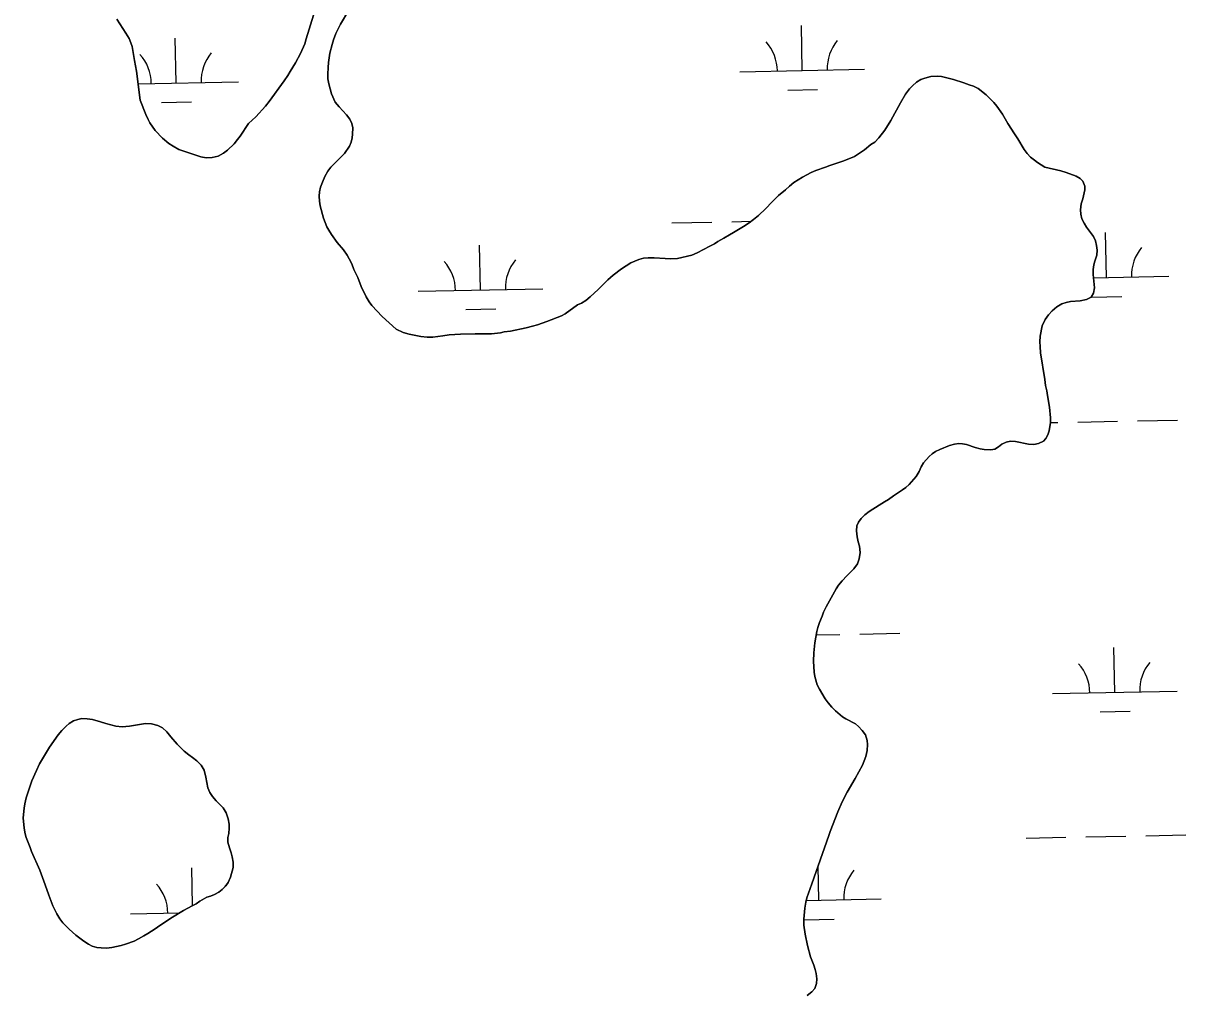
# Model space of a CAD drawing. Extents: x 3989314 to 4027622, y 243956 to 270014.
# Drawn here: x 4000751 to 4001683, y 253597 to 254375 of the extents above; entities that cross this region are included whole.
import ezdxf

# ---------------------------------------------------------------- set-up
doc = ezdxf.new("R2010")
doc.units = 0
doc.layers.add('V-RIVR-EDGE', color=7, linetype='Continuous')
doc.layers.add('V-WETL-SWMP', color=7, linetype='Continuous')

msp = doc.modelspace()

# ---------------------------------------------------------------- linework, layer by layer
at = {"layer": 'V-RIVR-EDGE'}
for points in [[(4000826.51, 254378.67), (4000828.79, 254374.81), (4000833.74, 254367.47), (4000836.28, 254363.09), (4000837.79, 254359.75), (4000838.8, 254356.79), (4000840.52, 254345.5), (4000842.13, 254336.9), (4000845.31, 254313.8), (4000849.72, 254302.23), (4000851.49, 254298.11), (4000852.89, 254295.41), (4000857.2, 254289.36), (4000863.19, 254283.29), (4000868.29, 254279.02), (4000871.61, 254276.82), (4000876.08, 254274.23), (4000889.77, 254269.52), (4000893.87, 254268.34), (4000897.96, 254267.55), (4000902.96, 254267.64), (4000907.59, 254268.77), (4000912.09, 254271.17), (4000915.31, 254273.72), (4000920.47, 254278.55), (4000923.32, 254282.13), (4000925.39, 254284.93), (4000931.99, 254294.89), (4000937.93, 254300.24), (4000945.55, 254308.91), (4000948.52, 254312.6), (4000960.56, 254329.19), (4000963.41, 254333.41), (4000965.35, 254336.73), (4000969.75, 254343.62), (4000973.65, 254351.16), (4000977.29, 254358.96), (4000978.35, 254362.93), (4000984.24, 254381.87)], [(4001012.35, 254385.78), (4001005.73, 254374.67), (4001004.05, 254371.48), (4001001.96, 254367.13), (4001000.14, 254362.14), (4000998.96, 254358.3), (4000997.25, 254351.39), (4000996.04, 254343.96), (4000995.76, 254339.99), (4000995.47, 254334.61), (4000995.7, 254330.89), (4000996.31, 254326.91), (4000998.57, 254318.69), (4001001.6, 254312), (4001004.65, 254308.26), (4001010.51, 254301.81), (4001013.18, 254298.33), (4001014.95, 254294.86), (4001015.7, 254291.39), (4001015.41, 254286.52), (4001015.01, 254283.45), (4001014.21, 254279.99), (4001012.91, 254276.92), (4001009.03, 254271.05), (4001000.89, 254263.02), (4000998.05, 254259.84)], [(4001473.97, 254331.33), (4001478.98, 254332.58), (4001484.49, 254333.05), (4001487.57, 254332.65), (4001497.17, 254330.28), (4001505.36, 254327.66), (4001509.71, 254326.09), (4001513.03, 254324.79), (4001516.87, 254322.97), (4001523.25, 254317.92), (4001529.36, 254311.86), (4001531.9, 254308.89), (4001536.35, 254302.58), (4001540.66, 254294.86), (4001545.86, 254286.75), (4001548.66, 254282.75), (4001553.73, 254274.13), (4001556.02, 254270.91), (4001558.82, 254267.94), (4001561.88, 254265.48), (4001564.43, 254263.67), (4001570.31, 254260.04), (4001583.11, 254257.01), (4001587.46, 254255.7), (4001595.39, 254252.83), (4001598.45, 254251.01), (4001600.62, 254248.82), (4001602.26, 254244.83), (4001602.24, 254241.75), (4001600.65, 254234.58), (4001599.47, 254230.49), (4001598.93, 254225.88), (4001599.16, 254222.41), (4001600.03, 254218.43), (4001601.68, 254214.96), (4001603.58, 254211.87), (4001609.18, 254204.27), (4001610.82, 254200.79), (4001611.69, 254197.2), (4001612.18, 254193.35), (4001612.03, 254189.5), (4001610.2, 254184.51), (4001609.54, 254181.57), (4001609, 254177.98), (4001608.97, 254173.88), (4001610.06, 254163.23), (4001609.39, 254158.88), (4001607.31, 254155.81), (4001603.71, 254153.91), (4001598.45, 254152.92), (4001590.88, 254152.2), (4001587.41, 254151.33), (4001583.94, 254150.33), (4001579.95, 254148.04), (4001576.21, 254144.86), (4001573.12, 254141.55), (4001570.4, 254137.85), (4001568.06, 254132.74), (4001566.59, 254124.54), (4001566.31, 254119.8), (4001566.41, 254116.08), (4001566.89, 254111.2), (4001570.21, 254089.77), (4001570.82, 254084.89), (4001571.82, 254080.65), (4001572.31, 254076.8), (4001573.91, 254067.43), (4001574.75, 254059.09), (4001574.73, 254055.12), (4001573.66, 254048.46), (4001572.74, 254045.39), (4001571.18, 254042.45), (4001569.24, 254040.15), (4001565.25, 254038.51), (4001561.53, 254037.51), (4001557.17, 254037.79), (4001546.8, 254039.91), (4001542.83, 254040.2), (4001539.36, 254039.58), (4001535.89, 254037.81), (4001533.06, 254035.77), (4001530.22, 254034), (4001527.01, 254033.25), (4001521.76, 254033.54), (4001518.3, 254034.2), (4001514.33, 254035.25), (4001507.42, 254037.48), (4001504.35, 254038.14), (4001501.27, 254038.42), (4001497.81, 254037.8), (4001493.95, 254036.8), (4001485.98, 254033.52), (4001482.64, 254031.88), (4001480.06, 254030.22), (4001477.48, 254027.93), (4001473.09, 254022.96), (4001471.27, 254019.64), (4001469.58, 254016.06), (4001467.12, 254011.97), (4001461.56, 254005.6), (4001458.86, 254003.18)], [(4000998.05, 254259.84), (4000995.6, 254256.65), (4000993.26, 254252.43), (4000991.31, 254247.96), (4000989.74, 254243.86), (4000988.82, 254240.28), (4000988.54, 254236.82), (4000988.9, 254232.58), (4000989.39, 254228.99), (4000992.01, 254219.1), (4000994.92, 254212.03), (4000996.31, 254209.33), (4000998.47, 254205.85), (4001003.04, 254199.67), (4001008.13, 254193.61), (4001011.05, 254189.36), (4001012.7, 254186.4), (4001014.72, 254182.41), (4001016.49, 254178.04), (4001019.52, 254171.48), (4001022.43, 254164.28), (4001026.35, 254155.92), (4001028.76, 254152.06), (4001030.92, 254148.96), (4001039.06, 254140.19), (4001050.41, 254130.12), (4001056.03, 254127.39), (4001060.77, 254126.07), (4001070.25, 254124.21), (4001075.12, 254123.8), (4001079.73, 254123.77), (4001087.81, 254124.61), (4001092.95, 254125.61), (4001101.93, 254126.06), (4001113.73, 254126.24), (4001118.35, 254126.46), (4001122.83, 254126.3), (4001126.68, 254126.41), (4001133.87, 254127.26), (4001136.95, 254127.88), (4001141.95, 254128.49), (4001154.53, 254131.23), (4001159.67, 254132.48), (4001163.53, 254133.6), (4001171.23, 254136.12), (4001182.93, 254140.65), (4001185.76, 254142.3), (4001195.81, 254149.67), (4001199.03, 254150.93), (4001202.5, 254153.09), (4001205.73, 254156.02), (4001212.18, 254162.01), (4001219.92, 254169.65), (4001224.18, 254173.46), (4001230.88, 254178.55), (4001238.35, 254183.37), (4001244.78, 254185.9), (4001248.63, 254186.89), (4001252.35, 254187.38), (4001257.1, 254187.35), (4001265.94, 254186.65), (4001270.55, 254186.49), (4001275.81, 254186.85), (4001287.24, 254189.33), (4001291.61, 254191.23), (4001301.78, 254196.68), (4001305.51, 254198.45), (4001308.21, 254200.35), (4001313.1, 254203.01), (4001317.48, 254205.8), (4001320.83, 254207.58), (4001328.81, 254212.4), (4001333.31, 254215.44), (4001336.67, 254217.99), (4001340.66, 254221.29), (4001346.73, 254226.9), (4001351.38, 254231.99), (4001356.8, 254237.34), (4001362.34, 254241.92), (4001365.56, 254244.85), (4001369.17, 254247.65), (4001376.12, 254251.96), (4001382.95, 254255.76), (4001386.81, 254257.4), (4001394.39, 254259.92), (4001397.86, 254261.43), (4001409.29, 254265.08), (4001417.78, 254268.48), (4001425.64, 254273.82), (4001430.79, 254278.02), (4001434.01, 254280.05), (4001437.24, 254283.36), (4001442.02, 254289.74), (4001446.82, 254297.27), (4001454.48, 254311.45), (4001458.62, 254318.48), (4001461.86, 254322.69), (4001464.18, 254325.24), (4001467.28, 254328.17), (4001470.76, 254330.32), (4001473.97, 254331.33)], [(4001458.86, 254003.18), (4001456.28, 254001.27), (4001448.94, 253996.32), (4001445.08, 253993.53), (4001441.73, 253991.75), (4001437.48, 253989.09), (4001429.49, 253983.76), (4001426.02, 253981.09), (4001423.05, 253978.29), (4001420.98, 253975.35), (4001419.67, 253972.28), (4001419.26, 253968.44), (4001419.75, 253963.69), (4001420.62, 253959.58), (4001421.62, 253955.98), (4001422.23, 253950.98), (4001421.55, 253945.98), (4001419.99, 253941.89), (4001417.27, 253937.8), (4001411.46, 253932.2), (4001407.84, 253928.38), (4001405, 253924.81), (4001402.93, 253921.87), (4001394.88, 253907.44), (4001392.94, 253903.22), (4001391.76, 253899.89), (4001389.67, 253894.78), (4001388.37, 253890.94), (4001387.58, 253887.61), (4001385.98, 253878.65), (4001385.03, 253870.7), (4001384.72, 253863.78), (4001385.44, 253855.18), (4001385.93, 253851.72), (4001387.81, 253845.04), (4001389.71, 253841.31), (4001394.27, 253833.71), (4001396.69, 253830.36), (4001399.48, 253827.14), (4001402.42, 253824.17), (4001408.15, 253819.39), (4001410.71, 253817.71), (4001418.5, 253813.55), (4001420.92, 253811.48), (4001423.98, 253808.39), (4001426.65, 253804.78), (4001427.77, 253800.28), (4001428.14, 253797.08), (4001427.98, 253792.33), (4001426.79, 253787.34), (4001424.18, 253780.56), (4001418.34, 253769.7), (4001411.73, 253758.97), (4001407.83, 253751.05), (4001404.45, 253743.12), (4001398.32, 253727.39), (4001397.27, 253724.06), (4001383.55, 253685.43), (4001379.63, 253674.05), (4001378.71, 253670.59), (4001377.78, 253665.98), (4001377.21, 253657.14), (4001377.18, 253652.26), (4001378.16, 253645.08), (4001380.02, 253635.83), (4001382.52, 253626.84), (4001385.04, 253620.03), (4001386.17, 253616.56), (4001386.92, 253613.48), (4001387.41, 253609.24), (4001387.38, 253605.4), (4001385.82, 253601.56), (4001383.62, 253598.75), (4001379.89, 253595.96)], [(4000752.19, 253729.9), (4000753.06, 253725.52), (4000753.94, 253722.43), (4000756.97, 253714.45), (4000757.98, 253711.36), (4000764.82, 253696.41), (4000769.11, 253684.69), (4000771.89, 253676.19), (4000775.17, 253667.81), (4000778.47, 253661.24), (4000780.75, 253657.37), (4000783.3, 253654.14), (4000788.41, 253649.09), (4000793.65, 253644.3), (4000800.04, 253639.38), (4000803.75, 253636.91), (4000806.82, 253635.48), (4000810.54, 253634.43), (4000813.88, 253634.02), (4000818.12, 253633.86), (4000822.37, 253634.35), (4000829.96, 253635.97), (4000833.56, 253636.98), (4000840.26, 253639.5), (4000843.87, 253641.28), (4000848, 253643.56), (4000851.35, 253645.6), (4000857.16, 253649.41), (4000860.9, 253652.08), (4000871.1, 253658.57), (4000880, 253663.91), (4000886.83, 253667.72), (4000890.05, 253669.24), (4000892.9, 253671.41), (4000898.7, 253674.58), (4000901.66, 253675.46), (4000904.88, 253676.85), (4000908.36, 253678.76), (4000910.95, 253680.92), (4000913.79, 253683.73), (4000915.74, 253686.55), (4000917.56, 253690.77), (4000919.67, 253698.34), (4000919.7, 253702.84), (4000918.96, 253707.08), (4000918.08, 253710.3), (4000916.69, 253714.17), (4000915.56, 253718.8), (4000915.46, 253722.53), (4000916.25, 253725.61), (4000916.54, 253729.97), (4000916.43, 253733.18), (4000915.82, 253737.56), (4000914.05, 253742.2), (4000911.63, 253746.2), (4000909.34, 253748.78), (4000906.15, 253752.01), (4000903.21, 253755.5), (4000901.05, 253758.47), (4000899.41, 253762.46), (4000897.92, 253770.96), (4000896.54, 253776.49), (4000894, 253780.49), (4000890.55, 253783.85), (4000887.23, 253786.7), (4000884.29, 253788.78), (4000880.58, 253791.76), (4000874.84, 253797.45), (4000869.73, 253803.27), (4000866.68, 253807.27), (4000862.97, 253810.5), (4000859.26, 253812.33), (4000854.25, 253813.65), (4000849.38, 253813.81), (4000836.51, 253811.84), (4000830.73, 253811.36), (4000825.72, 253811.65), (4000817.76, 253813.89), (4000813.41, 253815.33), (4000806.86, 253817.04), (4000802.76, 253817.71), (4000798.39, 253817.87), (4000795.3, 253817.25), (4000791.82, 253815.99), (4000788.34, 253813.95), (4000785.76, 253811.65), (4000782.52, 253808.34), (4000779.41, 253804.76), (4000772.54, 253794.91), (4000768.38, 253788.26), (4000764.48, 253781.6), (4000762.01, 253776.22), (4000758.48, 253767.89), (4000753.9, 253754.3), (4000752.71, 253749.43), (4000752.17, 253745.96), (4000751.48, 253738.38), (4000752.19, 253729.9)]]:
    msp.add_lwpolyline(points, dxfattribs=at)
at = {"layer": 'V-WETL-SWMP'}
for p, q in [((4001375.86, 254337.49), (4001375.14, 254373.49)), ((4000874.05, 254327.49), (4000873.34, 254363.48)), ((4001325.87, 254336.5), (4001425.85, 254338.49)), ((4000843.51, 254326.88), (4000924.04, 254328.49)), ((4001364.17, 254321.83), (4001388.17, 254322.3)), ((4000862.36, 254311.83), (4000886.36, 254312.3)), ((4001271.43, 254215.32), (4001303.42, 254215.95)), ((4001319.42, 254216.27), (4001334.81, 254216.58)), ((4001619.69, 254171.51), (4001618.97, 254207.5)), ((4001117.88, 254161.5), (4001117.16, 254197.5)), ((4001609.24, 254171.3), (4001669.68, 254172.5)), ((4001067.89, 254160.51), (4001167.87, 254162.5)), ((4001608, 254155.84), (4001631.99, 254156.32)), ((4001106.19, 254145.84), (4001130.19, 254146.32)), ((4001574.73, 254055.15), (4001580.59, 254055.27)), ((4001596.59, 254055.59), (4001628.58, 254056.23)), ((4001644.58, 254056.55), (4001676.57, 254057.18)), ((4001387.09, 253884.88), (4001406.03, 253885.26)), ((4001422.03, 253885.58), (4001454.02, 253886.21)), ((4001626.32, 253838.9), (4001625.6, 253874.89)), ((4001576.33, 253837.9), (4001676.31, 253839.89)), ((4001614.63, 253823.23), (4001638.62, 253823.71)), ((4001555.22, 253722.02), (4001587.22, 253722.66)), ((4001603.21, 253722.98), (4001635.21, 253723.62)), ((4001651.2, 253723.94), (4001683.2, 253724.57)), ((4000887.2, 253667.89), (4000886.59, 253698.27)), ((4001389.12, 253672.27), (4001388.57, 253699.58)), ((4001379.1, 253672.08), (4001439.11, 253673.27)), ((4000837.32, 253661.28), (4000876.92, 253662.07)), ((4001377.43, 253656.61), (4001401.42, 253657.09))]:
    msp.add_line(p, q, dxfattribs=at)
for points in [[(4000984.24, 254381.87), (4000978.35, 254362.93), (4000977.29, 254358.96), (4000973.65, 254351.16), (4000969.75, 254343.62), (4000965.35, 254336.73), (4000963.41, 254333.41), (4000960.56, 254329.19), (4000948.52, 254312.6), (4000945.55, 254308.91), (4000937.93, 254300.24), (4000931.99, 254294.89), (4000925.39, 254284.93), (4000923.32, 254282.13), (4000920.47, 254278.55), (4000915.31, 254273.72), (4000912.09, 254271.17), (4000907.59, 254268.77), (4000902.96, 254267.64), (4000897.96, 254267.55), (4000893.87, 254268.34), (4000889.77, 254269.52), (4000876.08, 254274.23), (4000871.61, 254276.82), (4000868.29, 254279.03), (4000863.19, 254283.29), (4000857.2, 254289.36), (4000852.89, 254295.41), (4000851.49, 254298.11), (4000849.72, 254302.23), (4000845.31, 254313.8), (4000842.13, 254336.9), (4000840.52, 254345.5), (4000838.8, 254356.79), (4000837.79, 254359.75), (4000836.28, 254363.09), (4000833.74, 254367.47), (4000828.79, 254374.81), (4000826.51, 254378.67)], [(4000998.05, 254259.84), (4001000.9, 254263.02), (4001009.03, 254271.05), (4001012.91, 254276.92), (4001014.21, 254279.99), (4001015.01, 254283.45), (4001015.41, 254286.52), (4001015.7, 254291.39), (4001014.95, 254294.86), (4001013.18, 254298.33), (4001010.51, 254301.81), (4001004.66, 254308.26), (4001001.6, 254312), (4000998.57, 254318.69), (4000996.31, 254326.91), (4000995.7, 254330.89), (4000995.47, 254334.61), (4000995.76, 254339.99), (4000996.04, 254343.96), (4000997.25, 254351.39), (4000998.96, 254358.3), (4001000.14, 254362.14), (4001001.96, 254367.13), (4001004.04, 254371.48), (4001005.73, 254374.67), (4001012.35, 254385.78)], [(4001458.86, 254003.18), (4001461.56, 254005.6), (4001467.12, 254011.97), (4001469.58, 254016.06), (4001471.27, 254019.64), (4001473.09, 254022.96), (4001477.48, 254027.93), (4001480.06, 254030.22), (4001482.64, 254031.87), (4001485.98, 254033.52), (4001493.95, 254036.8), (4001497.81, 254037.8), (4001501.27, 254038.42), (4001504.35, 254038.14), (4001507.42, 254037.48), (4001514.33, 254035.26), (4001518.3, 254034.2), (4001521.76, 254033.54), (4001527.01, 254033.25), (4001530.22, 254034), (4001533.06, 254035.77), (4001535.89, 254037.81), (4001539.36, 254039.58), (4001542.83, 254040.2), (4001546.8, 254039.91), (4001557.17, 254037.79), (4001561.53, 254037.51), (4001565.26, 254038.51), (4001569.24, 254040.15), (4001571.18, 254042.45), (4001572.74, 254045.39), (4001573.66, 254048.46), (4001574.73, 254055.12), (4001574.75, 254059.09), (4001573.91, 254067.43), (4001572.3, 254076.8), (4001571.82, 254080.65), (4001570.82, 254084.89), (4001570.21, 254089.77), (4001566.89, 254111.2), (4001566.41, 254116.08), (4001566.31, 254119.8), (4001566.59, 254124.54), (4001568.06, 254132.73), (4001570.4, 254137.85), (4001573.12, 254141.55), (4001576.21, 254144.86), (4001579.95, 254148.04), (4001583.94, 254150.32), (4001587.41, 254151.33), (4001590.88, 254152.2), (4001598.45, 254152.92), (4001603.71, 254153.91), (4001607.32, 254155.81), (4001609.39, 254158.88), (4001610.06, 254163.23), (4001608.97, 254173.88), (4001609, 254177.98), (4001609.54, 254181.57), (4001610.2, 254184.51), (4001612.03, 254189.5), (4001612.18, 254193.35), (4001611.69, 254197.2), (4001610.82, 254200.79), (4001609.17, 254204.27), (4001603.58, 254211.87), (4001601.68, 254214.96), (4001600.04, 254218.43), (4001599.16, 254222.41), (4001598.93, 254225.88), (4001599.47, 254230.49), (4001600.65, 254234.58), (4001602.24, 254241.75), (4001602.26, 254244.83), (4001600.62, 254248.82), (4001598.45, 254251.01), (4001595.39, 254252.83), (4001587.46, 254255.7), (4001583.11, 254257.01), (4001570.31, 254260.04), (4001564.43, 254263.67), (4001561.88, 254265.48), (4001558.82, 254267.94), (4001556.02, 254270.91), (4001553.73, 254274.13), (4001548.66, 254282.75), (4001545.86, 254286.75), (4001540.66, 254294.86), (4001536.35, 254302.58), (4001531.9, 254308.89), (4001529.36, 254311.86), (4001523.25, 254317.92), (4001516.87, 254322.97), (4001513.03, 254324.79), (4001509.71, 254326.09), (4001505.36, 254327.66), (4001497.17, 254330.28), (4001487.57, 254332.65), (4001484.49, 254333.05), (4001478.98, 254332.58), (4001473.97, 254331.33)], [(4001473.97, 254331.33), (4001470.76, 254330.32), (4001467.28, 254328.17), (4001464.18, 254325.24), (4001461.86, 254322.69), (4001458.62, 254318.48), (4001454.48, 254311.45), (4001446.82, 254297.27), (4001442.02, 254289.74), (4001437.24, 254283.36), (4001434.01, 254280.05), (4001430.79, 254278.02), (4001425.63, 254273.82), (4001417.78, 254268.48), (4001409.29, 254265.08), (4001397.86, 254261.43), (4001394.39, 254259.92), (4001386.8, 254257.4), (4001382.95, 254255.76), (4001376.12, 254251.96), (4001369.17, 254247.65), (4001365.56, 254244.85), (4001362.34, 254241.92), (4001356.8, 254237.34), (4001351.38, 254231.99), (4001346.73, 254226.9), (4001340.66, 254221.29), (4001336.67, 254217.99), (4001333.31, 254215.44), (4001328.81, 254212.4), (4001320.83, 254207.58), (4001317.48, 254205.8), (4001313.1, 254203.01), (4001308.21, 254200.35), (4001305.51, 254198.45), (4001301.78, 254196.68), (4001291.61, 254191.23), (4001287.24, 254189.33), (4001275.81, 254186.84), (4001270.55, 254186.49), (4001265.94, 254186.65), (4001257.1, 254187.35), (4001252.35, 254187.38), (4001248.63, 254186.9), (4001244.78, 254185.9), (4001238.35, 254183.37), (4001230.88, 254178.55), (4001224.18, 254173.46), (4001219.92, 254169.65), (4001212.18, 254162), (4001205.73, 254156.02), (4001202.5, 254153.09), (4001199.03, 254150.93), (4001195.81, 254149.67), (4001185.76, 254142.3), (4001182.93, 254140.65), (4001171.23, 254136.12), (4001163.52, 254133.6), (4001159.67, 254132.47), (4001154.53, 254131.23), (4001141.95, 254128.49), (4001136.95, 254127.88), (4001133.86, 254127.26), (4001126.68, 254126.41), (4001122.83, 254126.3), (4001118.34, 254126.46), (4001113.73, 254126.24), (4001101.93, 254126.06), (4001092.95, 254125.61), (4001087.81, 254124.61), (4001079.73, 254123.77), (4001075.12, 254123.8), (4001070.25, 254124.22), (4001060.77, 254126.07), (4001056.03, 254127.39), (4001050.41, 254130.12), (4001039.06, 254140.19), (4001030.92, 254148.96), (4001028.76, 254152.06), (4001026.35, 254155.92), (4001022.43, 254164.28), (4001019.52, 254171.48), (4001016.49, 254178.04), (4001014.73, 254182.41), (4001012.7, 254186.4), (4001011.05, 254189.36), (4001008.13, 254193.61), (4001003.04, 254199.67), (4000998.47, 254205.85), (4000996.31, 254209.33), (4000994.92, 254212.03), (4000992.02, 254219.1), (4000989.39, 254228.99), (4000988.9, 254232.58), (4000988.54, 254236.82), (4000988.82, 254240.28), (4000989.74, 254243.86), (4000991.31, 254247.96), (4000993.26, 254252.43), (4000995.6, 254256.65), (4000998.05, 254259.84)], [(4001379.88, 253595.96), (4001383.62, 253598.75), (4001385.82, 253601.56), (4001387.38, 253605.4), (4001387.41, 253609.24), (4001386.92, 253613.48), (4001386.17, 253616.56), (4001385.04, 253620.03), (4001382.52, 253626.84), (4001380.02, 253635.83), (4001378.16, 253645.08), (4001377.18, 253652.26), (4001377.21, 253657.14), (4001377.78, 253665.98), (4001378.71, 253670.59), (4001379.63, 253674.05), (4001383.55, 253685.43), (4001397.27, 253724.06), (4001398.32, 253727.39), (4001404.45, 253743.12), (4001407.83, 253751.05), (4001411.73, 253758.97), (4001418.34, 253769.7), (4001424.18, 253780.56), (4001426.79, 253787.34), (4001427.98, 253792.33), (4001428.14, 253797.08), (4001427.77, 253800.28), (4001426.65, 253804.78), (4001423.98, 253808.39), (4001420.92, 253811.48), (4001418.5, 253813.55), (4001410.71, 253817.71), (4001408.15, 253819.39), (4001402.42, 253824.17), (4001399.48, 253827.14), (4001396.69, 253830.36), (4001394.27, 253833.71), (4001389.71, 253841.31), (4001387.81, 253845.04), (4001385.93, 253851.72), (4001385.44, 253855.18), (4001384.73, 253863.78), (4001385.03, 253870.7), (4001385.98, 253878.65), (4001387.57, 253887.61), (4001388.37, 253890.94), (4001389.67, 253894.78), (4001391.76, 253899.89), (4001392.93, 253903.22), (4001394.89, 253907.44), (4001402.93, 253921.87), (4001405, 253924.81), (4001407.85, 253928.38), (4001411.46, 253932.2), (4001417.27, 253937.8), (4001419.99, 253941.89), (4001421.55, 253945.98), (4001422.23, 253950.98), (4001421.62, 253955.98), (4001420.62, 253959.58), (4001419.75, 253963.69), (4001419.26, 253968.44), (4001419.67, 253972.28), (4001420.98, 253975.35), (4001423.05, 253978.29), (4001426.02, 253981.09), (4001429.49, 253983.76), (4001437.48, 253989.09), (4001441.73, 253991.75), (4001445.07, 253993.53), (4001448.94, 253996.32), (4001456.28, 254001.27), (4001458.86, 254003.18)]]:
    msp.add_lwpolyline(points, dxfattribs=at)
msp.add_lwpolyline([(4000753.06, 253725.52), (4000752.19, 253729.9), (4000751.48, 253738.38), (4000752.17, 253745.96), (4000752.71, 253749.43), (4000753.9, 253754.3), (4000758.48, 253767.89), (4000762.01, 253776.22), (4000764.48, 253781.6), (4000768.38, 253788.26), (4000772.54, 253794.91), (4000779.41, 253804.76), (4000782.52, 253808.34), (4000785.75, 253811.66), (4000788.34, 253813.95), (4000791.82, 253815.99), (4000795.3, 253817.25), (4000798.39, 253817.87), (4000802.76, 253817.71), (4000806.86, 253817.04), (4000813.41, 253815.33), (4000817.76, 253813.89), (4000825.72, 253811.65), (4000830.73, 253811.36), (4000836.51, 253811.84), (4000849.37, 253813.81), (4000854.25, 253813.65), (4000859.26, 253812.33), (4000862.97, 253810.51), (4000866.68, 253807.27), (4000869.73, 253803.27), (4000874.84, 253797.45), (4000880.58, 253791.76), (4000884.29, 253788.78), (4000887.23, 253786.7), (4000890.55, 253783.85), (4000894, 253780.49), (4000896.54, 253776.49), (4000897.92, 253770.96), (4000899.41, 253762.46), (4000901.05, 253758.47), (4000903.21, 253755.5), (4000906.15, 253752.01), (4000909.34, 253748.78), (4000911.63, 253746.2), (4000914.05, 253742.2), (4000915.82, 253737.56), (4000916.43, 253733.18), (4000916.54, 253729.97), (4000916.25, 253725.61), (4000915.46, 253722.53), (4000915.56, 253718.8), (4000916.69, 253714.17), (4000918.08, 253710.3), (4000918.96, 253707.08), (4000919.7, 253702.84), (4000919.67, 253698.34), (4000917.56, 253690.77), (4000915.74, 253686.55), (4000913.79, 253683.73), (4000910.95, 253680.92), (4000908.36, 253678.76), (4000904.88, 253676.85), (4000901.66, 253675.46), (4000898.7, 253674.58), (4000892.9, 253671.41), (4000890.05, 253669.24), (4000886.83, 253667.72), (4000880, 253663.91), (4000871.1, 253658.57), (4000860.9, 253652.08), (4000857.16, 253649.41), (4000851.35, 253645.6), (4000848, 253643.56), (4000843.87, 253641.28), (4000840.26, 253639.5), (4000833.56, 253636.98), (4000829.96, 253635.97), (4000822.37, 253634.35), (4000818.12, 253633.86), (4000813.88, 253634.02), (4000810.54, 253634.43), (4000806.82, 253635.48), (4000803.75, 253636.91), (4000800.04, 253639.38), (4000793.65, 253644.3), (4000788.41, 253649.09), (4000783.3, 253654.14), (4000780.75, 253657.37), (4000778.47, 253661.24), (4000775.17, 253667.81), (4000771.89, 253676.19), (4000769.11, 253684.68), (4000764.82, 253696.41), (4000757.98, 253711.36), (4000756.97, 253714.45), (4000753.94, 253722.43)], close=True, dxfattribs=at)
for centre, start, end in [((4001320.62, 254336.87), 0.36988, 41.91354), ((4001431.08, 254339.07), 140.36987, 181.91353), ((4000818.81, 254326.87), 0.36988, 41.91354), ((4000929.27, 254329.07), 140.36987, 181.91353), ((4001674.91, 254173.08), 140.36987, 181.91353), ((4001062.64, 254160.88), 0.36988, 41.91354), ((4001173.1, 254163.08), 140.36987, 181.91353), ((4001571.08, 253838.27), 0.36988, 41.91354), ((4001681.54, 253840.47), 140.36987, 181.91353), ((4001444.34, 253673.85), 140.36987, 181.91353), ((4000832.07, 253661.65), 0.36988, 41.91354), ((4000942.53, 253663.85), 140.36987, 147.64974)]:
    msp.add_arc(centre, 35.25, start, end, dxfattribs=at)

doc.saveas('drawing.dxf')
